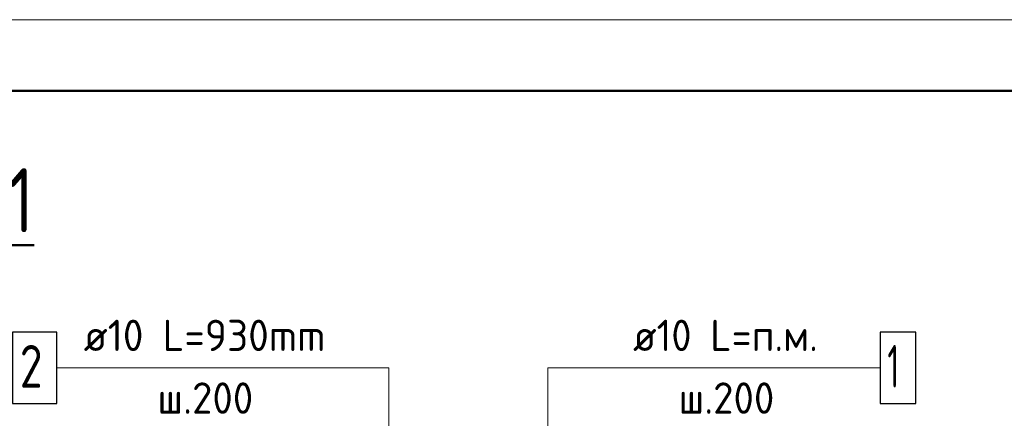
# Model space of a CAD drawing. Header units: millimetres. Extents: x 40580 to 1930067, y -240640 to 81020.
# Tile 414 of 656: x 1112635 to 1119538, y -183840 to -181042. Entities that reach past the tile are written whole.
import ezdxf

# ---------------------------------------------------------------- set-up
doc = ezdxf.new("R2010")
doc.units = ezdxf.units.MM
for name, color, linetype, lineweight in [('Standard', 7, 'Continuous', 25), ('Позиционная метка номер позиции', 7, 'Continuous', 13), ('Текст_ общее', 7, 'Continuous', 25), ('Фоновоя арматура Х1', 52, 'Continuous', 25)]:
    doc.layers.add(name, color=color, linetype=linetype, lineweight=lineweight)
doc.styles.add('GOST 2.304-81', font='txt')
doc.styles.add('ISOCPEUR', font='isocpeur.ttf')

msp = doc.modelspace()

# ---------------------------------------------------------------- linework, layer by layer
at = {"color": 7, "linetype": 'Continuous', "lineweight": 25, "transparency": 33554687}
msp.add_lwpolyline([(1112585.1, -183734.9), (1112895.1, -183734.9), (1112895.1, -183234.9), (1112585.1, -183234.9), (1112585.1, -183734.9)], dxfattribs=at)
at = {"layer": 'Standard', "color": 7, "linetype": 'Continuous', "lineweight": 13, "transparency": 33554687}
msp.add_lwpolyline([(1097851.6, -240441.6), (1139851.6, -240441.6), (1139851.6, -181041.6), (1097851.6, -181041.6), (1097851.6, -240441.6)], close=True, dxfattribs=at)
at = {"layer": 'Standard', "color": 7, "linetype": 'Continuous', "lineweight": 50, "transparency": 33554687}
msp.add_lwpolyline([(1099851.6, -181541.6), (1139351.6, -181541.6), (1139351.6, -239941.6), (1099851.6, -239941.6), (1099851.6, -181541.6)], close=True, dxfattribs=at)
at = {"layer": 'Позиционная метка номер позиции', "color": 7, "linetype": 'Continuous', "lineweight": 13, "transparency": 33554687}
for points in [[(1115223.7, -185121.6), (1115223.7, -183484.9), (1112895.1, -183484.9)], [(1116338.8, -184988.2), (1116338.8, -183484.9), (1118668.4, -183484.9)], [(1116705.1, -184569.6), (1116338.8, -184569.6), (1116338.8, -183484.9), (1118668.4, -183484.9)]]:
    msp.add_lwpolyline(points, dxfattribs=at)
at = {"layer": 'Фоновоя арматура Х1', "color": 7, "linetype": 'Continuous', "lineweight": 25, "transparency": 33554687}
msp.add_lwpolyline([(1118668.4, -183734.9), (1118918.4, -183734.9), (1118918.4, -183234.9), (1118668.4, -183234.9), (1118668.4, -183734.9)], dxfattribs=at)

# ---------------------------------------------------------------- texts
at = {"color": 7, "linetype": 'Continuous', "lineweight": 13, "transparency": 33554687, "attachment_point": 7, "style": 'ISOCPEUR'}
for s, insert, char_height, width in [('\\W0.96;ø10 L=930mm ', (1113083.4, -183367.6), 220, 1997.586), ('\\W0.78;2', (1112635.1, -183624.9), 300, 326.853), ('\\W0.95;ш.200 ', (1113600.4, -183807.6), 220, 962.828)]:
    msp.add_mtext(s, dxfattribs=dict(at, insert=insert, char_height=char_height, width=width))
at = {"layer": 'Текст_ общее', "color": 7, "linetype": 'Continuous', "lineweight": 50, "transparency": 33554687, "insert": (1108649.3, -182626.6), "char_height": 450, "width": 4222.028, "attachment_point": 7, "style": 'GOST 2.304-81'}
msp.add_mtext('{\\LДеталь\\~плана\\~№1}', dxfattribs=at)
at = {"layer": 'Фоновоя арматура Х1', "color": 7, "linetype": 'Continuous', "lineweight": 13, "transparency": 33554687, "attachment_point": 7, "style": 'ISOCPEUR'}
for s, insert, char_height, width in [('\\W0.94;ø10 L=п.м. ', (1116935.1, -183367.6), 220, 1600.028), ('\\W0.56;1', (1118718.4, -183624.9), 300, 233.333), ('\\W0.95;ш.200 ', (1117254.1, -183807.6), 220, 962.821)]:
    msp.add_mtext(s, dxfattribs=dict(at, insert=insert, char_height=char_height, width=width))

doc.saveas('drawing.dxf')
